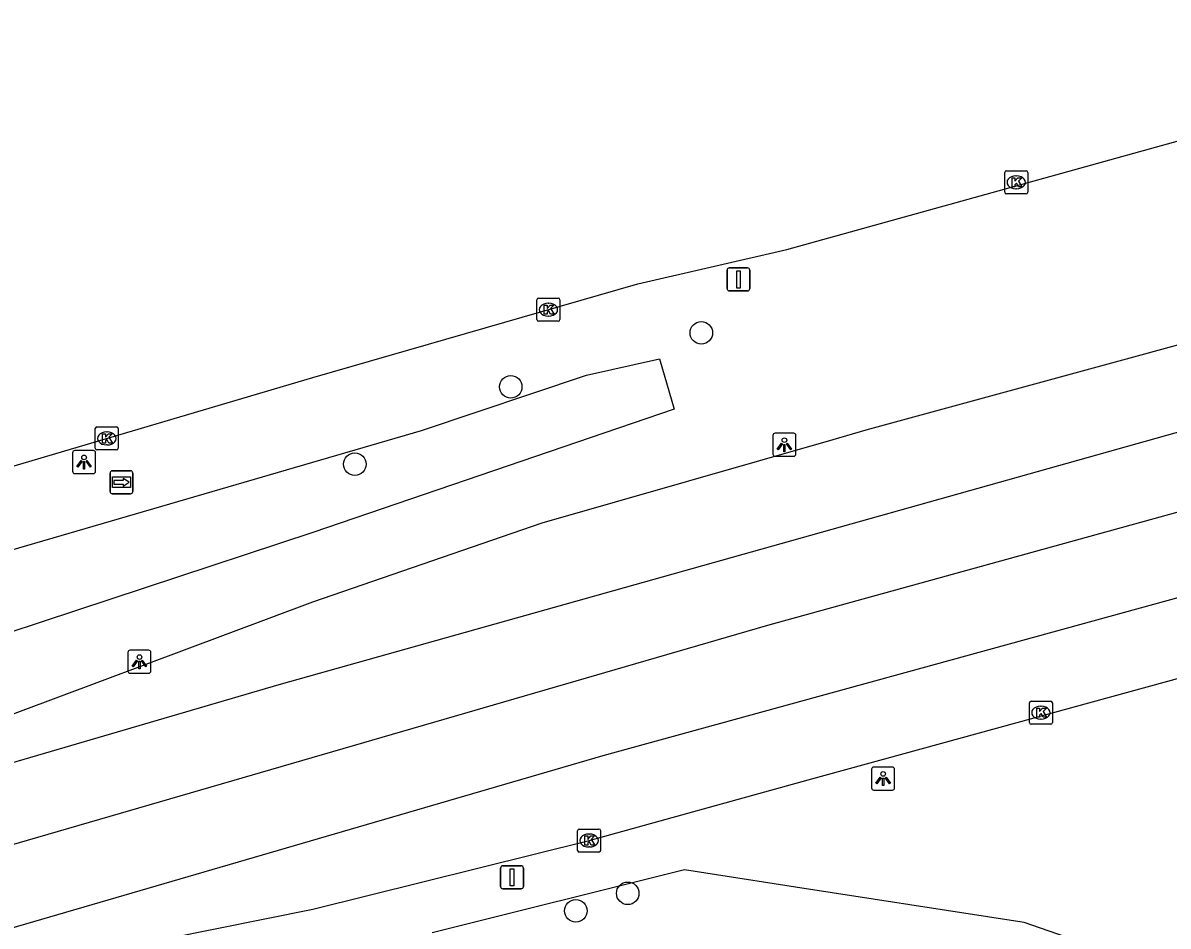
# Model space of a CAD drawing. Extents: x 162880 to 165536, y 384011 to 385179.
# Drawn here: x 164487.41 to 164537.11, y 385052.23 to 385091.42 of the extents above; entities that cross this region are included whole.
import ezdxf

# ---------------------------------------------------------------- set-up
doc = ezdxf.new("R2010")
doc.units = 0
for name, color, linetype in [('IMGEO_Berm_groen', 7, 'Continuous'), ('IMGEO_Boom', 7, 'Continuous'), ('IMGEO_Groenvoorziening', 7, 'Continuous'), ('IMGEO_Kolk', 7, 'Continuous'), ('IMGEO_Lichtpunt', 7, 'Continuous'), ('IMGEO_Rijbaan_regionaal_gesloten', 7, 'Continuous'), ('IMGEO_Verkeersbordpaal', 7, 'Continuous'), ('IMGEO_Wegwijzer', 7, 'Continuous')]:
    doc.layers.add(name, color=color, linetype=linetype)

msp = doc.modelspace()

# ---------------------------------------------------------------- linework, layer by layer
at = {"layer": 'IMGEO_Berm_groen'}
msp.add_lwpolyline([(164407.367, 385040.867), (164405.464, 385042.592), (164408.813, 385046.287), (164422.209, 385048.906), (164456.214, 385060.632), (164468.252, 385063.114), (164504.714, 385073.736), (164511.868, 385076.135), (164515.043, 385076.85), (164515.677, 385074.657), (164500, 385069.304), (164492.719, 385066.905), (164482.189, 385063.436), (164448.41, 385052.307), (164436.723, 385047.187), (164421.128, 385042.598), (164407.367, 385040.867)], dxfattribs=at)
at = {"layer": 'IMGEO_Boom'}
for centre in [(164516.855, 385077.974), (164508.584, 385075.632), (164501.821, 385072.278), (164513.661, 385053.654), (164511.411, 385052.893)]:
    msp.add_circle(centre, 0.489, dxfattribs=at)
at = {"layer": 'IMGEO_Groenvoorziening'}
msp.add_lwpolyline([(164539.133, 385049.521), (164530.872, 385052.385), (164520.937, 385053.922), (164516.123, 385054.667), (164505.179, 385051.946)], dxfattribs=at)
at = {"layer": 'IMGEO_Kolk'}
for p, q in [((164530.022, 385084.076), (164530.022, 385084.928)), ((164530.097, 385085.002), (164530.949, 385085.002)), ((164530.51, 385084.782), (164530.535, 385084.782)), ((164531.023, 385084.928), (164531.023, 385084.076)), ((164530.533, 385084.222), (164530.508, 385084.222)), ((164530.949, 385084.002), (164530.097, 385084.002)), ((164509.719, 385078.552), (164509.719, 385079.404)), ((164509.794, 385079.478), (164510.646, 385079.478)), ((164510.207, 385079.258), (164510.232, 385079.258)), ((164510.72, 385079.404), (164510.72, 385078.552)), ((164510.23, 385078.698), (164510.205, 385078.698)), ((164510.646, 385078.478), (164509.794, 385078.478)), ((164490.553, 385072.964), (164490.553, 385073.816)), ((164490.628, 385073.89), (164491.48, 385073.89)), ((164491.554, 385073.816), (164491.554, 385072.964)), ((164491.041, 385073.67), (164491.066, 385073.67)), ((164491.48, 385072.89), (164490.628, 385072.89)), ((164491.064, 385073.11), (164491.039, 385073.11)), ((164531.093, 385061.065), (164531.093, 385061.917)), ((164531.168, 385061.991), (164532.02, 385061.991)), ((164531.581, 385061.771), (164531.606, 385061.771)), ((164532.094, 385061.917), (164532.094, 385061.065)), ((164532.02, 385060.991), (164531.168, 385060.991)), ((164531.604, 385061.211), (164531.579, 385061.211)), ((164511.486, 385055.518), (164511.486, 385056.37)), ((164511.561, 385056.444), (164512.413, 385056.444)), ((164512.487, 385056.37), (164512.487, 385055.518)), ((164511.974, 385056.224), (164511.999, 385056.224)), ((164512.413, 385055.444), (164511.561, 385055.444)), ((164511.997, 385055.664), (164511.972, 385055.664))]:
    msp.add_line(p, q, dxfattribs=at)
for points in [[(164530.022, 385084.076), (164530.022, 385084.928)], [(164530.097, 385085.002), (164530.949, 385085.002)], [(164530.343, 385084.702), (164530.466, 385084.702), (164530.466, 385084.551), (164530.596, 385084.702), (164530.76, 385084.702), (164530.614, 385084.551), (164530.767, 385084.302), (164530.615, 385084.302), (164530.53, 385084.466), (164530.466, 385084.399), (164530.466, 385084.302), (164530.343, 385084.302), (164530.343, 385084.702)], [(164531.023, 385084.928), (164531.023, 385084.076)], [(164530.949, 385084.002), (164530.097, 385084.002)], [(164509.719, 385078.552), (164509.719, 385079.404)], [(164509.794, 385079.478), (164510.646, 385079.478)], [(164510.04, 385079.178), (164510.163, 385079.178), (164510.163, 385079.027), (164510.293, 385079.178), (164510.457, 385079.178), (164510.311, 385079.027), (164510.464, 385078.778), (164510.312, 385078.778), (164510.227, 385078.942), (164510.163, 385078.875), (164510.163, 385078.778), (164510.04, 385078.778), (164510.04, 385079.178)], [(164510.72, 385079.404), (164510.72, 385078.552)], [(164510.646, 385078.478), (164509.794, 385078.478)], [(164490.553, 385072.964), (164490.553, 385073.816)], [(164490.628, 385073.89), (164491.48, 385073.89)], [(164491.554, 385073.816), (164491.554, 385072.964)], [(164490.874, 385073.59), (164490.997, 385073.59), (164490.997, 385073.439), (164491.127, 385073.59), (164491.291, 385073.59), (164491.145, 385073.439), (164491.298, 385073.19), (164491.146, 385073.19), (164491.061, 385073.354), (164490.997, 385073.287), (164490.997, 385073.19), (164490.874, 385073.19), (164490.874, 385073.59)], [(164491.48, 385072.89), (164490.628, 385072.89)], [(164531.093, 385061.065), (164531.093, 385061.917)], [(164531.168, 385061.991), (164532.02, 385061.991)], [(164532.094, 385061.917), (164532.094, 385061.065)], [(164531.414, 385061.691), (164531.537, 385061.691), (164531.537, 385061.54), (164531.667, 385061.691), (164531.831, 385061.691), (164531.685, 385061.54), (164531.838, 385061.291), (164531.686, 385061.291), (164531.601, 385061.455), (164531.537, 385061.388), (164531.537, 385061.291), (164531.414, 385061.291), (164531.414, 385061.691)], [(164532.02, 385060.991), (164531.168, 385060.991)], [(164511.486, 385055.518), (164511.486, 385056.37)], [(164511.561, 385056.444), (164512.413, 385056.444)], [(164512.487, 385056.37), (164512.487, 385055.518)], [(164511.807, 385056.144), (164511.93, 385056.144), (164511.93, 385055.993), (164512.06, 385056.144), (164512.224, 385056.144), (164512.078, 385055.993), (164512.231, 385055.744), (164512.079, 385055.744), (164511.994, 385055.908), (164511.93, 385055.841), (164511.93, 385055.744), (164511.807, 385055.744), (164511.807, 385056.144)], [(164512.413, 385055.444), (164511.561, 385055.444)]]:
    msp.add_lwpolyline(points, dxfattribs=at)
for centre, start, end in [((164530.099, 385084.926), 91.552, 178.448), ((164530.099, 385084.926), 91.552, 178.448), ((164530.947, 385084.926), 1.552, 88.448), ((164530.947, 385084.926), 1.552, 88.448), ((164530.099, 385084.078), 181.552, 268.448), ((164530.099, 385084.078), 181.552, 268.448), ((164530.947, 385084.078), 271.552, 358.448), ((164530.947, 385084.078), 271.552, 358.448), ((164509.796, 385079.402), 91.552, 178.448), ((164509.796, 385079.402), 91.552, 178.448), ((164510.644, 385079.402), 1.552, 88.448), ((164510.644, 385079.402), 1.552, 88.448), ((164509.796, 385078.554), 181.552, 268.448), ((164509.796, 385078.554), 181.552, 268.448), ((164510.644, 385078.554), 271.552, 358.448), ((164510.644, 385078.554), 271.552, 358.448), ((164490.63, 385073.814), 91.552, 178.448), ((164490.63, 385073.814), 91.552, 178.448), ((164491.478, 385073.814), 1.552, 88.448), ((164491.478, 385073.814), 1.552, 88.448), ((164490.63, 385072.966), 181.552, 268.448), ((164490.63, 385072.966), 181.552, 268.448), ((164491.478, 385072.966), 271.552, 358.448), ((164491.478, 385072.966), 271.552, 358.448), ((164531.17, 385061.915), 91.552, 178.448), ((164531.17, 385061.915), 91.552, 178.448), ((164532.018, 385061.915), 1.552, 88.448), ((164532.018, 385061.915), 1.552, 88.448), ((164531.17, 385061.067), 181.552, 268.448), ((164531.17, 385061.067), 181.552, 268.448), ((164532.018, 385061.067), 271.552, 358.448), ((164532.018, 385061.067), 271.552, 358.448), ((164511.563, 385056.368), 91.552, 178.448), ((164511.563, 385056.368), 91.552, 178.448), ((164512.411, 385056.368), 1.552, 88.448), ((164512.411, 385056.368), 1.552, 88.448), ((164511.563, 385055.52), 181.552, 268.448), ((164511.563, 385055.52), 181.552, 268.448), ((164512.411, 385055.52), 271.552, 358.448), ((164512.411, 385055.52), 271.552, 358.448)]:
    msp.add_arc(centre, 0.0765, start, end, dxfattribs=at)
for centre, major_axis, ratio, start_param, end_param in [((164530.509, 385084.502), (-0.387, 0.002), 0.722429, 4.712389, 7.853982), ((164530.534, 385084.502), (-0.39, 0.002), 0.717154, 1.570796, 4.712389), ((164510.206, 385078.978), (-0.387, 0.002), 0.722429, 4.712389, 7.853982), ((164510.231, 385078.978), (-0.39, 0.002), 0.717154, 1.570796, 4.712389), ((164491.04, 385073.39), (-0.387, 0.002), 0.722429, 4.712389, 7.853982), ((164491.065, 385073.39), (-0.39, 0.002), 0.717154, 1.570796, 4.712389), ((164531.58, 385061.491), (-0.387, 0.002), 0.722429, 4.712389, 7.853982), ((164531.605, 385061.491), (-0.39, 0.002), 0.717154, 1.570796, 4.712389), ((164511.973, 385055.944), (-0.387, 0.002), 0.722429, 4.712389, 7.853982), ((164511.998, 385055.944), (-0.39, 0.002), 0.717154, 1.570796, 4.712389)]:
    msp.add_ellipse(centre, major_axis=major_axis, ratio=ratio, start_param=start_param, end_param=end_param, dxfattribs=at)
at = {"layer": 'IMGEO_Lichtpunt'}
for p, q in [((164519.963, 385073.518), (164519.963, 385072.711)), ((164519.963, 385073.518), (164519.963, 385072.711)), ((164520.865, 385073.613), (164520.057, 385073.613)), ((164520.865, 385073.613), (164520.057, 385073.613)), ((164520.959, 385072.711), (164520.959, 385073.518)), ((164520.959, 385072.711), (164520.959, 385073.518)), ((164489.57, 385072.77), (164489.57, 385071.963)), ((164489.57, 385072.77), (164489.57, 385071.963)), ((164490.472, 385072.865), (164489.664, 385072.865)), ((164490.472, 385072.865), (164489.664, 385072.865)), ((164490.566, 385071.963), (164490.566, 385072.77)), ((164490.566, 385071.963), (164490.566, 385072.77)), ((164520.057, 385072.617), (164520.865, 385072.617)), ((164520.057, 385072.617), (164520.865, 385072.617)), ((164489.664, 385071.869), (164490.472, 385071.869)), ((164489.664, 385071.869), (164490.472, 385071.869)), ((164491.972, 385064.106), (164491.972, 385063.299)), ((164491.972, 385064.106), (164491.972, 385063.299)), ((164492.874, 385064.201), (164492.066, 385064.201)), ((164492.874, 385064.201), (164492.066, 385064.201)), ((164492.968, 385063.299), (164492.968, 385064.106)), ((164492.968, 385063.299), (164492.968, 385064.106)), ((164492.066, 385063.205), (164492.874, 385063.205)), ((164492.066, 385063.205), (164492.874, 385063.205)), ((164524.248, 385059.035), (164524.248, 385058.228)), ((164524.248, 385059.035), (164524.248, 385058.228)), ((164525.15, 385059.13), (164524.342, 385059.13)), ((164525.15, 385059.13), (164524.342, 385059.13)), ((164525.244, 385058.228), (164525.244, 385059.035)), ((164525.244, 385058.228), (164525.244, 385059.035)), ((164524.342, 385058.134), (164525.15, 385058.134)), ((164524.342, 385058.134), (164525.15, 385058.134))]:
    msp.add_line(p, q, dxfattribs=at)
for points in [[(164520.337, 385073.182), (164520.376, 385073.154), (164520.188, 385072.892), (164520.15, 385072.919), (164520.337, 385073.182)], [(164520.439, 385073.134), (164520.486, 385073.134), (164520.486, 385072.812), (164520.439, 385072.812), (164520.439, 385073.134)], [(164520.549, 385073.154), (164520.587, 385073.181), (164520.774, 385072.919), (164520.735, 385072.891), (164520.549, 385073.154)], [(164489.944, 385072.434), (164489.983, 385072.406), (164489.795, 385072.144), (164489.757, 385072.171), (164489.944, 385072.434)], [(164490.046, 385072.386), (164490.093, 385072.386), (164490.093, 385072.064), (164490.046, 385072.064), (164490.046, 385072.386)], [(164490.156, 385072.406), (164490.194, 385072.433), (164490.381, 385072.171), (164490.342, 385072.143), (164490.156, 385072.406)], [(164492.346, 385063.77), (164492.385, 385063.742), (164492.197, 385063.48), (164492.159, 385063.507), (164492.346, 385063.77)], [(164492.558, 385063.742), (164492.596, 385063.769), (164492.783, 385063.507), (164492.744, 385063.479), (164492.558, 385063.742)], [(164492.448, 385063.722), (164492.495, 385063.722), (164492.495, 385063.4), (164492.448, 385063.4), (164492.448, 385063.722)], [(164524.622, 385058.699), (164524.661, 385058.671), (164524.473, 385058.409), (164524.435, 385058.436), (164524.622, 385058.699)], [(164524.724, 385058.651), (164524.771, 385058.651), (164524.771, 385058.329), (164524.724, 385058.329), (164524.724, 385058.651)], [(164524.834, 385058.671), (164524.872, 385058.698), (164525.059, 385058.436), (164525.02, 385058.408), (164524.834, 385058.671)]]:
    msp.add_lwpolyline(points, dxfattribs=at)
for centre in [(164520.462, 385073.316), (164490.069, 385072.568), (164492.471, 385063.904), (164524.747, 385058.833)]:
    msp.add_circle(centre, 0.0994, dxfattribs=at)
for centre, start, end in [((164520.057, 385073.518), 90, 180), ((164520.057, 385073.518), 90, 180), ((164520.865, 385073.518), 0, 90), ((164520.865, 385073.518), 0, 90), ((164489.664, 385072.77), 90, 180), ((164489.664, 385072.77), 90, 180), ((164490.472, 385072.77), 0, 90), ((164490.472, 385072.77), 0, 90), ((164520.057, 385072.711), 180, 270), ((164520.057, 385072.711), 180, 270), ((164520.865, 385072.711), 270, 0), ((164520.865, 385072.711), 270, 360), ((164489.664, 385071.963), 180, 270), ((164489.664, 385071.963), 180, 270), ((164490.472, 385071.963), 270, 0), ((164490.472, 385071.963), 270, 360), ((164492.066, 385064.106), 90, 180), ((164492.066, 385064.106), 90, 180), ((164492.874, 385064.106), 0, 90), ((164492.874, 385064.106), 0, 90), ((164492.066, 385063.299), 180, 270), ((164492.066, 385063.299), 180, 270), ((164492.874, 385063.299), 270, 0), ((164492.874, 385063.299), 270, 360), ((164524.342, 385059.035), 90, 180), ((164524.342, 385059.035), 90, 180), ((164525.15, 385059.035), 0, 90), ((164525.15, 385059.035), 0, 90), ((164524.342, 385058.228), 180, 270), ((164524.342, 385058.228), 180, 270), ((164525.15, 385058.228), 270, 0), ((164525.15, 385058.228), 270, 360)]:
    msp.add_arc(centre, 0.0946, start, end, dxfattribs=at)
at = {"layer": 'IMGEO_Rijbaan_regionaal_gesloten'}
for points in [[(164264.421, 384994.924), (164277.196, 385000), (164297.651, 385007.997), (164335.838, 385022.381), (164337.137, 385022.833), (164354.758, 385028.962), (164369.772, 385034.365), (164400.207, 385044.838), (164411.497, 385048.723), (164434.544, 385056.243), (164468.934, 385066.85), (164479.583, 385070.001), (164500, 385076.041), (164514.105, 385080.095), (164520.572, 385081.581), (164542.709, 385087.728), (164556.602, 385091.419)], [(164465.628, 385053.462), (164471.4, 385054.768), (164498.533, 385062.721), (164551.58, 385077.61), (164569.383, 385082.325), (164571.568, 385082.885)], [(164465.628, 385053.462), (164483.498, 385060.137), (164500, 385066.301), (164509.954, 385069.723), (164522.577, 385073.349), (164524.015, 385073.769), (164548.775, 385080.511)], [(164238, 384967.521), (164272.049, 384981.366), (164301.922, 384993.037), (164335.72, 385005.764), (164374.35, 385019.549), (164412.35, 385032.472), (164446.649, 385043.528), (164485.013, 385055.215), (164519.746, 385065.294), (164557.671, 385075.756), (164572.362, 385079.607)], [(164459.287, 385043.823), (164473.429, 385048.217), (164512.601, 385059.628), (164553.397, 385070.841), (164571.24, 385075.627), (164573.19, 385076.121)], [(164459.287, 385043.823), (164472.741, 385047.491), (164487.353, 385050.424), (164500, 385052.962), (164511.989, 385055.946), (164521.498, 385058.574), (164547.645, 385065.758), (164568.923, 385071.434), (164573.967, 385072.697), (164574.001, 385072.706)]]:
    msp.add_lwpolyline(points, dxfattribs=at)
at = {"layer": 'IMGEO_Verkeersbordpaal'}
for p, q in [((164517.971, 385079.89), (164517.971, 385080.69)), ((164517.971, 385080.69), (164517.971, 385079.89)), ((164518.071, 385080.79), (164518.861, 385080.79)), ((164518.861, 385080.79), (164518.071, 385080.79)), ((164518.961, 385080.69), (164518.961, 385079.89)), ((164518.961, 385079.89), (164518.961, 385080.69)), ((164518.861, 385079.79), (164518.071, 385079.79)), ((164518.071, 385079.79), (164518.861, 385079.79)), ((164508.244, 385054.848), (164509.034, 385054.848)), ((164509.034, 385054.848), (164508.244, 385054.848)), ((164508.144, 385053.948), (164508.144, 385054.748)), ((164508.144, 385054.748), (164508.144, 385053.948)), ((164509.134, 385054.748), (164509.134, 385053.948)), ((164509.134, 385053.948), (164509.134, 385054.748)), ((164509.034, 385053.848), (164508.244, 385053.848)), ((164508.244, 385053.848), (164509.034, 385053.848))]:
    msp.add_line(p, q, dxfattribs=at)
for points in [[(164518.391, 385080.665), (164518.541, 385080.665), (164518.541, 385079.915), (164518.391, 385079.915), (164518.391, 385080.665)], [(164508.564, 385054.723), (164508.714, 385054.723), (164508.714, 385053.973), (164508.564, 385053.973), (164508.564, 385054.723)]]:
    msp.add_lwpolyline(points, dxfattribs=at)
for centre, start, end in [((164518.071, 385080.69), 90, 180), ((164518.071, 385080.69), 90, 180), ((164518.861, 385080.69), 0, 90), ((164518.861, 385080.69), 360, 90), ((164518.071, 385079.89), 180, 270), ((164518.071, 385079.89), 180, 270), ((164518.861, 385079.89), 270, 0), ((164518.861, 385079.89), 270, 0), ((164508.244, 385054.748), 90, 180), ((164508.244, 385054.748), 90, 180), ((164509.034, 385054.748), 0, 90), ((164509.034, 385054.748), 360, 90), ((164508.244, 385053.948), 180, 270), ((164508.244, 385053.948), 180, 270), ((164509.034, 385053.948), 270, 0), ((164509.034, 385053.948), 270, 0)]:
    msp.add_arc(centre, 0.1, start, end, dxfattribs=at)
at = {"layer": 'IMGEO_Wegwijzer'}
for p, q in [((164491.194, 385071.087), (164491.194, 385071.887)), ((164491.194, 385071.887), (164491.194, 385071.087)), ((164491.294, 385071.987), (164492.084, 385071.987)), ((164492.084, 385071.987), (164491.294, 385071.987)), ((164492.184, 385071.887), (164492.184, 385071.087)), ((164492.184, 385071.087), (164492.184, 385071.887)), ((164492.084, 385070.987), (164491.294, 385070.987)), ((164491.294, 385070.987), (164492.084, 385070.987))]:
    msp.add_line(p, q, dxfattribs=at)
for points in [[(164491.295, 385071.719), (164492.083, 385071.719), (164492.083, 385071.255), (164491.295, 385071.255), (164491.295, 385071.719)], [(164491.36, 385071.571), (164491.36, 385071.487), (164491.36, 385071.403), (164491.771, 385071.403), (164491.771, 385071.32), (164492.018, 385071.487), (164491.771, 385071.654), (164491.771, 385071.571), (164491.36, 385071.571)]]:
    msp.add_lwpolyline(points, dxfattribs=at)
for centre, start, end in [((164491.294, 385071.887), 90, 180), ((164491.294, 385071.887), 90, 180), ((164492.084, 385071.887), 0, 90), ((164492.084, 385071.887), 360, 90), ((164491.294, 385071.087), 180, 270), ((164491.294, 385071.087), 180, 270), ((164492.084, 385071.087), 270, 0), ((164492.084, 385071.087), 270, 0)]:
    msp.add_arc(centre, 0.1, start, end, dxfattribs=at)

doc.saveas('drawing.dxf')
